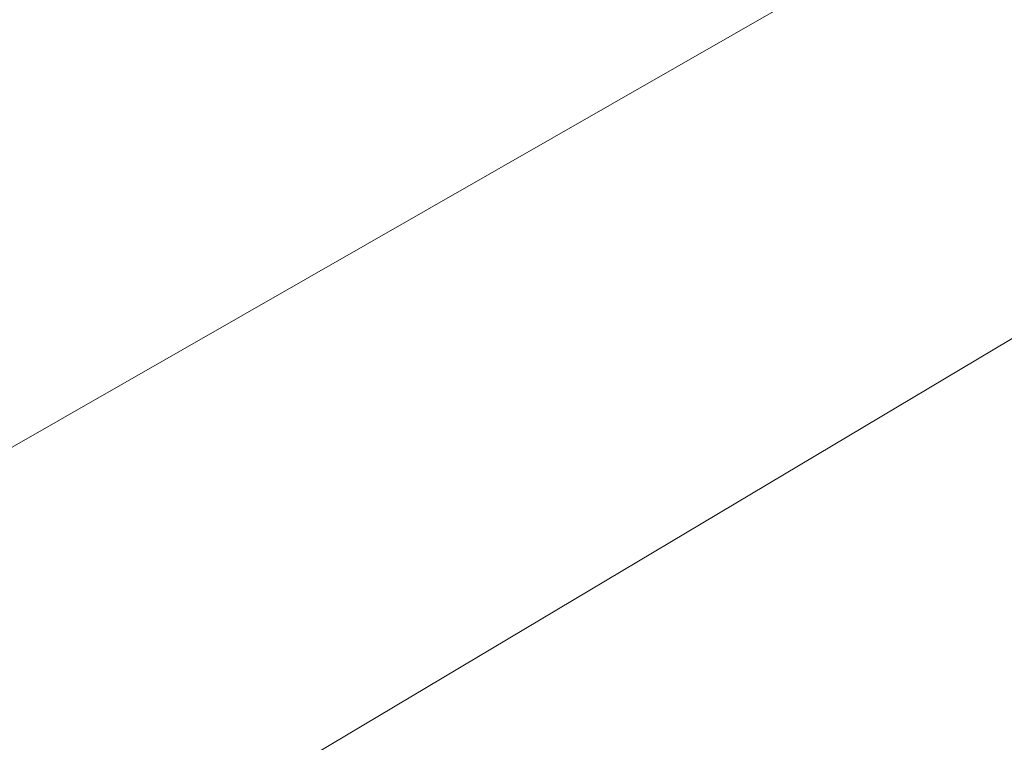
# Model space of a CAD drawing. Extents: x 1620613 to 1693141, y 557269 to 607790.
# Tile 267 of 656: x 1620812.069 to 1620812.608, y 607302.83 to 607303.225. Entities that reach past the tile are written whole.
import ezdxf

# ---------------------------------------------------------------- set-up
doc = ezdxf.new("R2010")
doc.units = 0
doc.header["$LTSCALE"] = 10
doc.header["$MEASUREMENT"] = 0
doc.linetypes.add('DGN Style 2', pattern=[7.346996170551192, 4.408197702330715, -2.938798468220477])
doc.linetypes.add('DGN Style 3', pattern=[10.28579463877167, 7.346996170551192, -2.938798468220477])
for name, color, linetype, lineweight in [('DR_X_Text', 7, 'Continuous', 0), ('DT_X_Contour_Minor', 136, 'DGN Style 3', 0), ('SV_X_Top_of_Bank', 97, 'DGN Style 2', 0)]:
    doc.layers.add(name, color=color, linetype=linetype, lineweight=lineweight)
doc.styles.get("Standard").update_dxf_attribs({"font": 'arial.ttf'})
doc.styles.add('Style-Arial', font='arial.ttf')
doc.dimstyles.get("Standard").update_dxf_attribs({"dimtxt": 0.18, "dimasz": 0.18, "dimexe": 0.18, "dimexo": 0.0625, "dimgap": 0.09, "dimtad": 0, "dimtih": 1, "dimtoh": 1, "dimdec": 4, "dimzin": 0, "dimdsep": 46, "dimtxsty": 'Standard', "dimcen": 0.09, "dimadec": 0, "dimazin": 0, "dimtfac": 1, "dimtdec": 4, "dimtofl": 0, "dimtmove": 0, "dimatfit": 3, "dimfxl": 1, "dimtolj": 1, "dimtzin": 0, "dimarcsym": 0})

# ---------------------------------------------------------------- blocks, each defined once
blk = doc.blocks.new('*U1004')
at = {"layer": 'DT_X_Contour_Minor', "transparency": 33554559, "flags": 128}
for points, elevation in [([(-6.251374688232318, 54.08444264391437), (-13.49787159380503, 48.92662307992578), (-14.91931294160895, 47.91563095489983), (-16.07799545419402, 47.09314867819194), (-16.97391913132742, 46.45917625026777), (-17.60708397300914, 46.0137136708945), (-18.94517843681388, 45.07715992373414), (-19.5541714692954, 44.60605318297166), (-20.3775797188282, 43.89514827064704), (-21.41540318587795, 42.94444518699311), (-22.66764186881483, 41.75394393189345), (-26.29283198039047, 38.25954302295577), (-27.61931706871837, 37.01652228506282), (-28.87987975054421, 35.90826075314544), (-30.07452002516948, 34.93475842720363), (-31.20323789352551, 34.09601530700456), (-34.12525566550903, 32.03904592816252), (-35.13170881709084, 31.35078910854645), (-35.9595549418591, 30.82874568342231), (-36.60879404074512, 30.47291565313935), (-37.07942611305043, 30.28329901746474), (-38.09630227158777, 29.99927251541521), (-38.46517814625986, 29.87742361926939), (-38.80914865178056, 29.72489680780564), (-39.12821378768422, 29.54169208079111), (-39.42237355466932, 29.32780943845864), (-40.17359244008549, 28.71655183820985), (-40.46799782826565, 28.51224325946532), (-40.78779982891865, 28.35776072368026), (-41.13299844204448, 28.25310423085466), (-41.50359366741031, 28.19827378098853), (-42.52570975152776, 28.11849397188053), (-43.0016600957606, 28.09137023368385), (-43.66292406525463, 28.06983387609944), (-44.50950166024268, 28.05388489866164), (-45.54139288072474, 28.04352330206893), (-48.54018763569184, 28.02334221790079), (-49.55663914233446, 28.00778176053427), (-50.35689759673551, 27.97623620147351), (-50.94096299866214, 27.9287055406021), (-51.3088353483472, 27.86518977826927), (-52.00157087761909, 27.67450094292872), (-52.25976381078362, 27.61035765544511), (-52.51479096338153, 27.5609444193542), (-52.7666523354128, 27.52626123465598), (-53.01534792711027, 27.50630810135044), (-54.16854053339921, 27.44756359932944), (-60.3726902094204, 24.77796686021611), (-61.60672397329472, 24.24564637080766), (-62.64990397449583, 23.79279779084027), (-63.50223021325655, 23.41942112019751), (-64.1637026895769, 23.12551635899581), (-65.67315760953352, 22.4477328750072), (-66.3958548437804, 22.12420855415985), (-67.43185535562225, 21.6619732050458), (-68.7811591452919, 21.0610268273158), (-70.44376621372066, 20.32136942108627), (-75.29512276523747, 18.16400163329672), (-76.99222763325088, 17.40885495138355), (-78.44502482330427, 16.76144074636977), (-79.65351433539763, 16.2217590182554), (-80.6176961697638, 15.78980976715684), (-82.86310415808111, 14.78158840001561), (-83.76305120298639, 14.37666093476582), (-84.77883634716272, 13.91804456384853), (-85.91045959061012, 13.40573928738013), (-87.15792093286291, 12.83974510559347), (-90.6389353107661, 11.25884208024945), (-91.9427931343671, 10.66729405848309), (-93.24360582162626, 10.07832726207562), (-94.54137337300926, 9.491941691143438), (-95.83609578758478, 8.90813734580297), (-99.2846287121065, 7.354767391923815), (-100.4359846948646, 6.836174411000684), (-101.3036529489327, 6.445422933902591), (-101.8876334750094, 6.182512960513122), (-102.1879262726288, 6.047444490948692), (-102.6104567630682, 5.857717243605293), (-102.8242817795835, 5.75956766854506), (-103.1488589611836, 5.607414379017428), (-103.5841883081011, 5.40125737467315), (-104.1302698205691, 5.14109665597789), (-106.2618829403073, 4.123389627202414), (-106.6421463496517, 3.941894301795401), (-106.8749469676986, 3.830843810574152), (-106.9602847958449, 3.79023815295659), (-106.9912352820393, 3.775882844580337), (-107.0084525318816, 3.767968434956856), (-107.0368914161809, 3.754991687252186), (-107.1274340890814, 3.713851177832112), (-107.3910679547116, 3.594232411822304), (-108.1209562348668, 2.024730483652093), (-108.3127402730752, 1.673819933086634), (-108.5752831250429, 1.293731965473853), (-108.908584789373, 0.8844665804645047), (-109.3126452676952, 0.4460237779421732), (-110.4844849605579, -0.7620602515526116), (-110.9206488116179, -1.273711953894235), (-111.3502605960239, -1.902604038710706), (-111.7733203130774, -2.648736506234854), (-112.189827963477, -3.512109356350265), (-113.2917789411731, -5.970757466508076), (-113.7479961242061, -6.882728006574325), (-114.2901844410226, -7.774653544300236), (-114.9183438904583, -8.646534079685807), (-115.6324744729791, -9.498369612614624), (-117.6514508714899, -11.74320436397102), (-118.373198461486, -12.54771816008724), (-119.0242089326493, -13.27763348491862), (-119.6044822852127, -13.93295033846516), (-120.1140185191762, -14.51366872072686), (-121.3784656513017, -15.9627864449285), (-121.7991464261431, -16.44105469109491), (-122.1128534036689, -16.78902113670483), (-122.319586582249, -17.00668578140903), (-122.4193459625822, -17.09404862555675), (-122.5427392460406, -17.15328047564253), (-122.7855946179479, -17.2960968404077), (-123.4216157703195, -17.68012204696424), (-124.4508027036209, -18.30535609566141), (-125.8731554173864, -19.17179898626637), (-130.1903170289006, -21.8039251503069), (-131.7064510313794, -22.71588723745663), (-133.0169818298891, -23.47767887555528), (-134.1219094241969, -24.08930006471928), (-135.0212338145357, -24.55075080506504), (-137.1452945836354, -25.58105884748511), (-138.1368632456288, -26.06276899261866), (-139.5185236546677, -26.73516839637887), (-141.2902758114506, -27.59825705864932), (-143.4521197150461, -28.65203497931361), (-149.7371591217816, -31.71636177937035), (-151.886879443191, -32.75745625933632), (-153.6222608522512, -33.58249459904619), (-154.9433033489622, -34.19147679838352), (-155.850006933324, -34.58440285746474), (-157.7154312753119, -35.34413082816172), (-158.3454891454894, -35.60201541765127), (-158.8365944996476, -35.80587320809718), (-159.1887473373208, -35.95570419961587), (-159.4019476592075, -36.05150839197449), (-159.7852118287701, -36.23495050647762), (-160.0020575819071, -36.28382883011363), (-160.3651467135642, -36.29288221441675), (-160.874479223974, -36.26211065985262), (-161.5300551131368, -36.19151416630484), (-163.473248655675, -35.95015693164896), (-164.2562502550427, -35.95282994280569), (-165.1478598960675, -36.14186690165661), (-166.1480775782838, -36.5172678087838), (-167.256903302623, -37.07903266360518), (-170.3585826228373, -38.82555754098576), (-171.5241158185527, -39.4613688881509), (-172.6944559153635, -40.05890927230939), (-173.8696029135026, -40.61817869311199), (-175.04955681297, -41.1391771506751), (-178.2025097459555, -42.4774784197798), (-179.4089869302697, -42.9845846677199), (-180.6637037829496, -43.50217745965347), (-181.9666603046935, -44.0302567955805), (-183.3178564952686, -44.56882267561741), (-186.9853658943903, -46.0189804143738), (-188.1972354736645, -46.49993244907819), (-189.0822121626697, -46.85517024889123), (-189.6402959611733, -47.08469381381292), (-189.8714868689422, -47.18850314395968), (-190.0521387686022, -47.29770904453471), (-190.3255291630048, -47.46384532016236), (-191.0102114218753, -47.8803497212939), (-192.1061855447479, -48.54722224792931), (-193.6134515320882, -49.46446290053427), (-198.181216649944, -52.24426214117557), (-199.8149633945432, -53.23795255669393), (-201.2903797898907, -54.1341743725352), (-202.6074658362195, -54.93292758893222), (-203.7662215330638, -55.63421220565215), (-206.6451295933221, -57.37434638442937), (-207.7619593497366, -58.03834107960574), (-208.9532675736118, -58.72522453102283), (-210.2190542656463, -59.43499673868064), (-211.5593194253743, -60.16765770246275), (-215.232664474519, -62.15193861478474), (-216.4368091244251, -62.86922757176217), (-217.2942342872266, -63.53288375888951), (-217.8049399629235, -64.14290717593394), (-217.9689261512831, -64.69929782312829), (-217.943930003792, -66.1114958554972), (-218.3182746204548, -66.7151156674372), (-219.4600555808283, -67.46682657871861), (-221.36927288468, -68.36662858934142), (-224.0459265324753, -69.41452169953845), (-232.2069180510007, -72.406358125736), (-234.4272096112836, -73.64375803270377), (-234.9673406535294, -75.1120804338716), (-233.8273111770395, -76.8113253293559), (-231.0071211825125, -78.74149271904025), (-221.2464005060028, -84.19650241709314), (-217.9996534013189, -85.97941477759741), (-215.5799525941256, -87.23689458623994), (-213.9872980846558, -87.96894184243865), (-213.2216898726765, -88.17555654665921), (-212.2827963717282, -88.02595235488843), (-211.9057110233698, -87.93758791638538), (-211.4786251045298, -87.7846977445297), (-211.0015386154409, -87.56728183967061), (-210.4744515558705, -87.28534020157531), (-209.0022186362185, -86.44746152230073), (-208.3503028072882, -86.09838893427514), (-207.4987300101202, -85.6795801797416), (-206.44750024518, -85.19103525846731), (-205.1966135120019, -84.63275417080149), (-201.5947062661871, -83.0510230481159), (-200.3061023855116, -82.49179736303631), (-199.1417211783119, -82.0004186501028), (-198.1015626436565, -81.57688690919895), (-197.1856267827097, -81.22120214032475), (-194.9087613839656, -80.36317205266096), (-194.0935044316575, -80.04434078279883), (-193.3553826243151, -79.73136953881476), (-192.6943959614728, -79.42425832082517), (-192.1105444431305, -79.12300712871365), (-190.6564539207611, -78.3274839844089), (-190.0916588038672, -78.0356366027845), (-189.487841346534, -77.75673681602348), (-188.8450015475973, -77.49078462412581), (-188.1631394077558, -77.2377800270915), (-186.292810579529, -76.58036456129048), (-185.6611641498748, -76.35753824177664), (-185.1689714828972, -76.1821208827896), (-184.8162325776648, -76.05411248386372), (-184.6029474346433, -75.97351304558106), (-184.2201254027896, -75.82179315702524), (-183.8712099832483, -75.68838885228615), (-183.1115802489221, -75.4019658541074), (-181.9412361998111, -74.9625241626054), (-180.3601778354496, -74.37006377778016), (-175.596403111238, -72.58614449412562), (-173.8250662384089, -71.91849321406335), (-172.0838866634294, -71.25347883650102), (-170.372864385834, -70.59110136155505), (-168.6919994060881, -69.9313607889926), (-164.2499025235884, -68.17556846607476), (-162.7485976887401, -67.58307364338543), (-161.5762558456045, -67.12243341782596), (-160.7328769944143, -66.79364778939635), (-160.2184611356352, -66.59671675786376), (-159.285302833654, -66.24737346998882), (-158.8655306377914, -66.06128855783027), (-158.3060827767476, -65.76504128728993), (-157.6069592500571, -65.35863165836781), (-156.768160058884, -64.84205967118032), (-154.3451279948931, -63.31765122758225), (-153.4035438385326, -62.75307446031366), (-152.3960654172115, -62.20265049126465), (-151.3226927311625, -61.66637932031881), (-150.1834257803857, -61.14426094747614), (-147.0575215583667, -59.77081568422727), (-145.8364677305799, -59.24170865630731), (-144.5177344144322, -58.68447152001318), (-143.101321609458, -58.09910427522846), (-141.5872293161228, -57.4856069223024), (-137.4194105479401, -55.81210716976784), (-135.988909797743, -55.24577083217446), (-134.8232716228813, -54.80188663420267), (-133.9224960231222, -54.48045457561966), (-133.2865829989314, -54.28147465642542), (-131.9439650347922, -53.91413105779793), (-131.4171647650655, -53.73117391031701), (-130.8437274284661, -53.45781016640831), (-130.2236530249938, -53.09403982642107), (-129.5569415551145, -52.63986289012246), (-127.7168615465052, -51.30818226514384), (-127.085044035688, -50.8742026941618), (-126.5696515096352, -50.57102444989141), (-126.1706839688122, -50.39864753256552), (-125.8881414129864, -50.35707194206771), (-125.2899279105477, -50.42060546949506), (-124.9919526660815, -50.49479421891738), (-124.546687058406, -50.66971032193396), (-123.9541310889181, -50.94535377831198), (-123.2142847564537, -51.32172458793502), (-119.4179910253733, -53.31315219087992), (-118.7871662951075, -53.02852980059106), (-118.6650039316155, -52.97377413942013), (-118.5688702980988, -52.93148818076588), (-118.4987653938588, -52.90167192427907), (-118.4546892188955, -52.88432537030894), (-118.371857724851, -52.85469416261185), (-118.3400024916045, -52.84244496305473), (-118.3065604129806, -52.82792077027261), (-118.2715314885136, -52.81112158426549), (-118.2349157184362, -52.79204740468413), (-118.1351578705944, -52.73814960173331), (-118.1019484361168, -52.72025433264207), (-118.0771385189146, -52.70699187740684), (-118.0607281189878, -52.69836223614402), (-118.0527172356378, -52.69436540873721), (-118.0425542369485, -52.68988428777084), (-118.0365871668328, -52.6872691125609), (-118.0263082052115, -52.68278442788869), (-118.0117173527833, -52.67643023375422), (-117.9928146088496, -52.66820653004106), (-117.9366581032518, -52.64378397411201), (-117.9182050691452, -52.63572815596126), (-117.9049633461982, -52.62987761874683), (-117.8969329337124, -52.62623236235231), (-117.8941138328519, -52.6247923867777), (-117.8935446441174, -52.62389282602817), (-117.8013115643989, -52.58464160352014), (-117.5250392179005, -52.46756260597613), (-117.0647276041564, -52.27265583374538), (-116.4203767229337, -51.99992128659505), (-114.456722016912, -51.16885879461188), (-113.7779221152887, -50.88027714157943), (-113.2142634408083, -50.63782905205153), (-112.7657459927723, -50.44151452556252), (-112.4323697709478, -50.29133356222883), (-111.6968881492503, -49.95236241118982), (-111.4114166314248, -49.82145177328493), (-111.1066132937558, -49.68294822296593), (-110.7824781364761, -49.53685176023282), (-110.439011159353, -49.38316238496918), (-109.4973234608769, -48.96320016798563), (-109.0035806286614, -48.74407697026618), (-108.2286179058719, -48.40167904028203), (-107.1724352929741, -47.93600637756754), (-105.8350327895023, -47.34705898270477), (-101.8936662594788, -45.61216628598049), (-100.4670860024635, -44.98345027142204), (-99.1433701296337, -44.39847175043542), (-97.92251864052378, -43.85723072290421), (-96.80453153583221, -43.3597271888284), (-93.96038510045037, -42.09136775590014), (-92.7733205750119, -41.56041627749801), (-91.34523682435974, -40.91883141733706), (-89.67613384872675, -40.16661317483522), (-87.76601164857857, -39.30376155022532), (-82.35099348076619, -36.85531270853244), (-80.43796807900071, -35.99049128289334), (-78.76015549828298, -35.2323636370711), (-77.31755573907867, -34.58092977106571), (-76.1101688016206, -34.03618968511), (-73.20408739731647, -32.72580782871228), (-72.11891419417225, -32.23714074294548), (-71.0429556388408, -31.75392587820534), (-69.97621173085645, -31.27616323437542), (-68.91868247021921, -30.80385281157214), (-66.11089063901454, -29.55162797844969), (-65.07143874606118, -29.08705048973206), (-64.05892694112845, -28.63248664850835), (-63.07335522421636, -28.18793645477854), (-62.1147235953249, -27.75339990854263), (-59.59429270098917, -26.60798731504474), (-58.73940462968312, -26.21877603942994), (-58.06506358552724, -25.9102016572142), (-57.57126956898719, -25.68226416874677), (-57.25802258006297, -25.53496357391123), (-56.66342664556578, -25.24967784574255), (-56.45780002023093, -25.15080835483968), (-56.28686709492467, -25.06816417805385), (-56.1506278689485, -25.0017453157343), (-56.04908234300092, -24.9515517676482), (-55.82455254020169, -24.83933605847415), (-55.70117400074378, -24.77970922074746), (-55.49943573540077, -24.68499048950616), (-55.219337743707, -24.55517986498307), (-54.86088002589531, -24.39027734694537), (-53.00523798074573, -23.53885117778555), (-52.6069983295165, -21.66070360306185), (-52.5260977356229, -21.18711272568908), (-52.45407009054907, -20.57126048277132), (-52.39091539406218, -19.81314687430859), (-52.33663364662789, -18.91277190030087), (-52.20371291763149, -16.32209014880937), (-52.07115821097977, -15.33455734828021), (-51.77318463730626, -14.31497026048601), (-51.30979219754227, -13.26332888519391), (-50.68098089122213, -12.17963322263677), (-48.78359225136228, -9.247039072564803), (-47.92136029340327, -8.183306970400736), (-46.75770589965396, -7.191556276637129), (-45.29262906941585, -6.271786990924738), (-43.52612980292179, -5.423999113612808), (-36.69864105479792, -2.533061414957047), (-35.38827965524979, -1.978220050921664), (-34.48248431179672, -1.594682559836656), (-33.98125502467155, -1.382448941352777), (-33.1840650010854, -1.044897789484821), (-32.75634637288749, -0.8101701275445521), (-32.07108300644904, -0.3591505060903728), (-31.12827490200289, 0.3081610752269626), (-29.92792205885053, 1.191764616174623), (-26.38358815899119, 3.836430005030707), (-25.00159565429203, 4.835356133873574), (-23.51386856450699, 5.848635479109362), (-21.92040689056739, 6.876268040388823), (-20.22121063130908, 7.918253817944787), (-15.54904116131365, 10.71602017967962), (-14.00124186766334, 11.64523161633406), (-12.86197108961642, 12.33454115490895), (-12.13122882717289, 12.78394879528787), (-11.80901508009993, 12.99345453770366), (-11.49448310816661, 13.23226731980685), (-11.23678041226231, 13.40049874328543), (-10.69957130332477, 13.72608342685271), (-9.882855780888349, 14.20902137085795), (-8.786633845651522, 14.84931257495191), (-5.490700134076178, 16.76656013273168), (-4.242956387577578, 17.495224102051), (-2.971675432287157, 18.24328034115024), (-1.676857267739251, 19.01072885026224), (-0.3585018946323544, 19.79756962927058), (3.188495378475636, 21.92166806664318), (4.524699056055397, 22.72736538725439), (5.87306213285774, 23.55138352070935), (7.233584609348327, 24.39372246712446), (8.606266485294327, 25.25438222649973), (12.28296402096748, 27.57390266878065), (13.64444225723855, 28.45187323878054), (14.97135381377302, 29.34614461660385), (16.26369869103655, 30.25671680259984), (17.52147688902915, 31.18358979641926), (20.82946317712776, 33.67698552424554), (21.94894256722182, 34.41814127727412), (22.82639102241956, 34.77156174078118), (23.46180854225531, 34.73724691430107), (23.85519512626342, 34.31519679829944), (25.12626033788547, 31.44091391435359)], -1.39995847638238), ([(-8.492572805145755, 53.84820810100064), (-15.07808903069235, 49.16085297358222), (-16.3698752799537, 48.24207730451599), (-17.42286993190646, 47.49461677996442), (-18.23707298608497, 46.91847140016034), (-18.81248444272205, 46.51364116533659), (-20.02852619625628, 45.66251406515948), (-20.61667068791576, 45.20093063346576), (-21.4690728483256, 44.45452566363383), (-22.58573267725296, 43.42329915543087), (-23.96665017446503, 42.1072511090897), (-28.00144039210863, 38.21802760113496), (-29.43448192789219, 36.86505633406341), (-30.70751387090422, 35.72306016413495), (-31.82053622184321, 34.79203909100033), (-32.773548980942, 34.07199311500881), (-35.10157021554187, 32.43317064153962), (-35.90342855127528, 31.88482473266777), (-36.56298763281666, 31.46890386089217), (-37.08024746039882, 31.18540802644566), (-37.45520803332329, 31.03433722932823), (-38.26537055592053, 30.80804848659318), (-38.5701864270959, 30.70207889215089), (-38.87701214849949, 30.55388666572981), (-39.18584772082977, 30.36347180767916), (-39.49669314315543, 30.1308343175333), (-40.32829407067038, 29.45417083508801), (-40.65420147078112, 29.22800079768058), (-41.00822297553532, 29.05698829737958), (-41.39035858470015, 28.94113333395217), (-41.80060829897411, 28.88043590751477), (-42.93209300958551, 28.7921194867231), (-43.44573148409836, 28.76218254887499), (-44.138033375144, 28.73860905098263), (-45.00899868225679, 28.72139899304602), (-46.05862740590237, 28.71055237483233), (-51.37377608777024, 28.67478285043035), (-51.64091039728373, 28.5601728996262), (-51.89018734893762, 28.45297396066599), (-53.54094456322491, 27.74273809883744), (-59.19179588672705, 25.3112302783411), (-60.67735568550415, 24.67029647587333), (-61.94700678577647, 24.11884824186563), (-63.0007491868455, 23.65688557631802), (-63.8385828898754, 23.28440847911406), (-65.78492783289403, 22.41045031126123), (-66.63796543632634, 22.0283434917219), (-67.73731953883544, 21.5374916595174), (-69.08299014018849, 20.93789481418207), (-70.67497724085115, 20.22955295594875), (-75.24869817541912, 18.19564798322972), (-76.87309035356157, 17.47275672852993), (-78.31597618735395, 16.82951169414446), (-79.57735567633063, 16.26591287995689), (-80.65722882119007, 15.78196028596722), (-83.29488208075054, 14.59761499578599), (-84.31423909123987, 14.13911842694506), (-85.39407017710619, 13.65188768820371), (-86.53437533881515, 13.13592277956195), (-87.73515457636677, 12.59122370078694), (-91.01786464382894, 11.10038059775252), (-92.24744508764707, 10.54253152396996), (-93.47415386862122, 9.98711662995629), (-94.69799098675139, 9.434135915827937), (-95.91895644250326, 8.883589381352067), (-99.17103543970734, 7.41871086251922), (-100.2649665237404, 6.925994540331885), (-101.1077005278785, 6.546504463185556), (-101.6992374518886, 6.280240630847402), (-102.0395772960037, 6.127203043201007), (-102.6122207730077, 5.870071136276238), (-102.8710252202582, 5.751846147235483), (-103.2179559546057, 5.590020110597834), (-103.6530129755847, 5.38459302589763), (-104.1761962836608, 5.135564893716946), (-105.6888534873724, 4.413355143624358), (-106.1915380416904, 4.173437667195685), (-106.5650988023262, 3.995342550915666), (-106.8095357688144, 3.879069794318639), (-106.9248489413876, 3.824619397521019), (-107.0601856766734, 3.76184815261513), (-107.1354712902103, 3.727240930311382), (-107.2598255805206, 3.6704976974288), (-107.4332485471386, 3.591618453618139), (-107.6557401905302, 3.490603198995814), (-108.8085281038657, 2.967547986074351), (-109.2859254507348, 1.940985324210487), (-109.4113654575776, 1.7114655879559), (-109.5830866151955, 1.462861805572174), (-109.8010889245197, 1.195173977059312), (-110.0653723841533, 0.9084021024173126), (-110.8318364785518, 0.1182317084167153), (-111.1405282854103, -0.2686568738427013), (-111.4917556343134, -0.8366948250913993), (-111.8855185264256, -1.585882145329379), (-112.3218169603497, -2.516218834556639), (-113.5419935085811, -5.238649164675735), (-114.0471570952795, -6.24846274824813), (-114.6475154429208, -7.236080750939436), (-115.3430685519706, -8.201503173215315), (-116.1338164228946, -9.144730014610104), (-118.3694037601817, -11.63040748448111), (-119.1451630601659, -12.49439190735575), (-119.7957504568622, -13.22208707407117), (-120.3211659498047, -13.81349298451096), (-120.7214095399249, -14.2686096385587), (-121.6218299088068, -15.30053504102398), (-121.9213992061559, -15.64111272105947), (-122.1447918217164, -15.88890170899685), (-122.2920077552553, -16.04390200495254), (-122.3630470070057, -16.10611360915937), (-122.4509161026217, -16.14829296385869), (-122.7035569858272, -16.29858686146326), (-123.3955778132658, -16.71783403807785), (-124.5269785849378, -17.40603449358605), (-126.0977593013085, -18.36318822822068), (-130.8723478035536, -21.27420255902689), (-132.5060559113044, -22.2619009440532), (-133.8262388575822, -23.04173535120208), (-134.8328966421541, -23.61370578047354), (-135.52602926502, -23.97781223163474), (-136.956349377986, -24.67161079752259), (-137.7491084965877, -25.05695722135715), (-139.0546457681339, -25.69264756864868), (-140.8729611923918, -26.57868183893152), (-143.2040547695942, -27.71506003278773), (-150.1040085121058, -31.07919378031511), (-152.4425822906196, -32.21340242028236), (-154.2833383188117, -33.09292802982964), (-155.6262765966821, -33.71777060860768), (-156.4713971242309, -34.08793015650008), (-158.0612948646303, -34.73544491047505), (-158.6026263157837, -34.95731399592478), (-159.034197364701, -35.13728518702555), (-159.3560080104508, -35.27535848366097), (-159.5680582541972, -35.37153388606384), (-159.9871783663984, -35.57213776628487), (-160.2028264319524, -35.6282573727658), (-160.5354305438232, -35.64616328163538), (-160.9849907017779, -35.62585549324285), (-161.551506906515, -35.56733400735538), (-163.2181581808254, -35.36032511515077), (-163.9239199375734, -35.38187072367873), (-164.7912167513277, -35.60176421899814), (-165.8200486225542, -36.02000560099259), (-167.0104155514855, -36.63659486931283), (-170.4001074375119, -38.54529676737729), (-171.6738685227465, -39.24014763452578), (-172.9528828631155, -39.89317381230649), (-174.2371504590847, -40.50437530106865), (-175.5266713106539, -41.07375210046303), (-178.9723979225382, -42.53632397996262), (-180.2544681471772, -43.07611123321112), (-181.5163838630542, -43.59854408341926), (-182.7581450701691, -44.10362253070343), (-183.9797517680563, -44.59134657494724), (-187.2104969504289, -45.86880482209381), (-188.2780448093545, -46.2924802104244), (-189.0576294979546, -46.60541269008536), (-189.5492510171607, -46.80760226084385), (-189.7529093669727, -46.89904892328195), (-189.9120474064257, -46.99524947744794), (-190.1994348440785, -47.16993256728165), (-190.9422436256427, -47.6218314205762), (-192.1404737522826, -48.35094603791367), (-193.7941252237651, -49.35727641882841), (-198.8110909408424, -52.41044511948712), (-200.565739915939, -53.47782217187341), (-202.066962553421, -54.39007680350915), (-203.3147588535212, -55.14720901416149), (-204.3091288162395, -55.74921880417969), (-206.6228802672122, -57.14774834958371), (-207.571740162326, -57.70909219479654), (-208.6830062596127, -58.34422657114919), (-209.956678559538, -59.05315147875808), (-211.3927570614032, -59.83586691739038), (-215.4388413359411, -62.02149546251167), (-216.7657182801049, -62.78071422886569), (-217.7117859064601, -63.41914911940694), (-218.2770442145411, -63.93680013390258), (-218.4614932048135, -64.33366727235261), (-218.4456114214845, -65.23093447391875), (-218.8592534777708, -65.67890275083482), (-220.1120909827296, -66.34985718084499), (-222.204123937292, -67.24379776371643), (-225.1353523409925, -68.36072449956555), (-234.0708886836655, -71.63651066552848), (-236.5019040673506, -72.99134994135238), (-237.0932979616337, -74.59902814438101), (-235.8450703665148, -76.4595452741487), (-232.7572212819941, -78.57290133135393), (-222.0701284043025, -84.54563605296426), (-218.5152384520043, -86.49776137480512), (-215.86588825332, -87.87458629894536), (-214.1220778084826, -88.67611082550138), (-213.2838071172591, -88.90233495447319), (-212.2558049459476, -88.73853210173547), (-211.8429311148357, -88.64178115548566), (-211.3753112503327, -88.47438045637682), (-210.8529453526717, -88.23633000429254), (-210.2758334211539, -87.92762979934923), (-208.6638735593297, -87.01022958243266), (-207.9868110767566, -86.64415467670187), (-207.1645935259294, -86.2339801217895), (-206.1972209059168, -85.77970591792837), (-205.0846932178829, -85.28133206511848), (-201.9244126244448, -83.89353559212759), (-200.7700283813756, -83.39391655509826), (-199.6770860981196, -82.93590679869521), (-198.645585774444, -82.51950632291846), (-197.6755274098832, -82.144715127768), (-195.1706277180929, -81.20075098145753), (-194.2737205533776, -80.84998788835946), (-193.4616738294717, -80.50567171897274), (-192.7344875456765, -80.1678024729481), (-192.0921617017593, -79.8363801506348), (-190.4924400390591, -78.9611831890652), (-189.8710791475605, -78.64010649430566), (-189.2067877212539, -78.33327413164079), (-188.4995657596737, -78.04068610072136), (-187.749413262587, -77.76234240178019), (-185.6917658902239, -77.0390849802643), (-184.9968583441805, -76.79394199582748), (-184.455371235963, -76.60095610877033), (-184.0673045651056, -76.46012731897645), (-183.8326583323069, -76.37145562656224), (-183.4114956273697, -76.20454057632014), (-183.0717121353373, -76.07428115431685), (-182.3682336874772, -75.80868917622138), (-181.3010602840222, -75.40776464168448), (-179.8701919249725, -74.87150755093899), (-175.5696163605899, -73.26104523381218), (-173.9291817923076, -72.64197545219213), (-172.2333097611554, -71.99261284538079), (-170.4820002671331, -71.31295741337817), (-168.675253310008, -70.60300915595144), (-163.7833448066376, -68.66942336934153), (-162.1383236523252, -68.02004190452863), (-160.8721915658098, -67.522086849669), (-159.9849485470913, -67.17555820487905), (-159.4765945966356, -66.98045597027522), (-158.6261694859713, -66.6620852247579), (-158.2436140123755, -66.4924984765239), (-157.7337664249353, -66.2225162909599), (-157.0966267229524, -65.85213866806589), (-156.3321949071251, -65.3813656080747), (-154.1239872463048, -63.99211019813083), (-153.2658833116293, -63.47758842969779), (-152.3477272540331, -62.97596468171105), (-151.3695190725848, -62.48723895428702), (-150.3312587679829, -62.01141124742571), (-147.4824951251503, -60.75973472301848), (-146.3314798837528, -60.26219184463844), (-145.0150068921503, -59.7083206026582), (-143.5330761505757, -59.09812099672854), (-141.8856876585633, -58.43159302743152), (-137.2720413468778, -56.57908062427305), (-135.6885213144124, -55.95216383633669), (-134.3981959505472, -55.46079777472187), (-133.4010652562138, -55.1049824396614), (-132.6971292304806, -54.88471783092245), (-131.2108927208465, -54.47807984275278), (-130.6555999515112, -54.29571359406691), (-130.1043990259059, -54.05359333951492), (-129.5572899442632, -53.75171907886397), (-129.0142727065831, -53.39009081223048), (-127.5716825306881, -52.34607675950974), (-127.0677549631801, -52.00675716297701), (-126.6379148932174, -51.77180891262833), (-126.2821623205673, -51.64123200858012), (-126.0004972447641, -51.61502645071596), (-125.3481737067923, -51.68430675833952), (-125.0562257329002, -51.74790574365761), (-124.6696244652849, -51.8867424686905), (-124.188369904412, -52.10081693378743), (-123.6124620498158, -52.39012913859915), (-120.7040343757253, -53.91580748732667), (-119.51421548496, -53.37897200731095), (-119.2838011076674, -53.27569558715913), (-119.10248035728, -53.19593867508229), (-118.970253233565, -53.13970127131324), (-118.8871197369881, -53.10698337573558), (-118.7308885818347, -53.05109499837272), (-118.6708053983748, -53.02799138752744), (-118.6077292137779, -53.00059683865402), (-118.5416600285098, -52.96891135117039), (-118.4725978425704, -52.93293492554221), (-118.2844413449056, -52.83127653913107), (-118.2218039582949, -52.79752369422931), (-118.1750091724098, -52.7725089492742), (-118.1440569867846, -52.75623230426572), (-118.1289474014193, -52.74869375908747), (-118.0985239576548, -52.73530920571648), (-118.0516161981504, -52.71486564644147), (-118.0159631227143, -52.69935465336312), (-117.9100445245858, -52.65329048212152), (-117.8752396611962, -52.63809614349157), (-117.8502640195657, -52.62706125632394), (-117.8351176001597, -52.62018582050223), (-117.8298004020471, -52.61746983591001), (-117.8287268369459, -52.61577314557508), (-117.7415130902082, -52.57845470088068), (-117.4806770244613, -52.4677718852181), (-117.0462186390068, -52.28372469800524), (-116.4381379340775, -52.02631313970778), (-114.5850929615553, -51.24206315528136), (-113.9380895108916, -50.96676909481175), (-113.3868628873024, -50.72907440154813), (-112.9314130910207, -50.52897907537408), (-112.571740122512, -50.36648311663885), (-111.7403146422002, -49.98329304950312), (-111.4176032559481, -49.83530506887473), (-111.0730382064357, -49.67873367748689), (-110.7066194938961, -49.51357887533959), (-110.3183471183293, -49.33984066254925), (-109.2538159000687, -48.86509421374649), (-108.7303056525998, -48.63263465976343), (-107.9581733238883, -48.29131583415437), (-106.9374189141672, -47.84113773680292), (-105.6680424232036, -47.28210036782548), (-101.9515423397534, -45.6461883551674), (-100.581994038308, -45.04247959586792), (-99.26072419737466, -44.45828732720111), (-97.98773281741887, -43.89361154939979), (-96.76301989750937, -43.34845226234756), (-93.5614900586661, -41.92071615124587), (-92.27156418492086, -41.34398258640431), (-90.80293394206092, -40.68458397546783), (-89.15559933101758, -39.94252031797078), (-87.3295603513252, -39.11779161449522), (-82.22185058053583, -36.80829500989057), (-80.41739153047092, -35.99255317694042), (-78.83479670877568, -35.27745013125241), (-77.47406611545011, -34.66298587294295), (-76.33519975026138, -34.14916040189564), (-73.59404174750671, -32.91314419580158), (-72.54619530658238, -32.44139086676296), (-71.45852448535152, -31.95314303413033), (-70.33102928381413, -31.44840069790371), (-69.16370970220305, -30.92716385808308), (-65.99775831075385, -29.51520628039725), (-64.84745490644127, -29.00124748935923), (-63.77100823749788, -28.51833929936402), (-62.76841830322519, -28.06648171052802), (-61.83968510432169, -27.64567472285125), (-59.46153888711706, -26.56492355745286), (-58.65491140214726, -26.19768423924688), (-58.01863860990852, -25.90652965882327), (-57.552720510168, -25.69145981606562), (-57.2571571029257, -25.55247471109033), (-56.6961276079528, -25.28329408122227), (-56.49730208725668, -25.18760355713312), (-56.32159764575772, -25.10241745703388), (-56.16901428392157, -25.02773578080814), (-56.03955200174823, -24.96355852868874), (-55.72514735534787, -24.80642508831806), (-55.55238282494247, -24.72293080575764), (-55.26989271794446, -24.59029803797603), (-54.87767703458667, -24.40852678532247), (-54.37573577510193, -24.17761704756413), (-51.77731688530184, -22.98538180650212), (-51.7360826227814, -22.79091591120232), (-51.72151687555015, -22.62124968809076), (-51.69549146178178, -22.19559354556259), (-51.65800638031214, -21.5139474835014), (-51.60906163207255, -20.57631150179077), (-51.46326274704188, -17.7346289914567), (-51.31786534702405, -16.65141810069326), (-50.99102230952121, -15.53304731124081), (-50.48273363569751, -14.37951662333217), (-49.79299932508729, -13.19082603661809), (-47.71178031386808, -9.974104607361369), (-46.80802851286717, -8.825103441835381), (-45.65768736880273, -7.790641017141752), (-44.26075688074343, -6.870717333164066), (-42.61723704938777, -6.065332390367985), (-37.90573170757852, -4.070357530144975), (-33.08645770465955, -2.029750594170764), (-32.66171611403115, -1.790621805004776), (-31.93848205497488, -1.306539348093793), (-30.91675552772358, -0.5775032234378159), (-29.59653653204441, 0.3964865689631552), (-25.67796258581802, 3.32039757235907), (-24.19284844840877, 4.399168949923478), (-22.67643649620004, 5.442549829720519), (-21.12872672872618, 6.450540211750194), (-19.54971914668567, 7.423140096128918), (-15.29730184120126, 9.969552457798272), (-13.88561271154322, 10.81751914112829), (-12.83985830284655, 11.45160992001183), (-12.16003861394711, 11.87182479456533), (-11.84615364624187, 12.07816376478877), (-11.49704002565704, 12.343233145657), (-11.21100385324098, 12.5299610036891), (-10.61473055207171, 12.89134254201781), (-9.708220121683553, 13.42737776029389), (-8.491472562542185, 14.13806665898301), (-4.833162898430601, 16.26610862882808), (-3.483265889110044, 17.05390806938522), (-2.177307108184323, 17.82127491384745), (-0.9152865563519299, 18.56820916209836), (0.3027957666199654, 19.29471081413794), (3.492430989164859, 21.20480509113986), (4.730960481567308, 21.95263804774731), (6.054322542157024, 22.76356620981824), (7.462517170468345, 23.63758957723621), (8.955544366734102, 24.57470815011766), (13.05006031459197, 27.15781795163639), (14.52627509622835, 28.10542483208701), (15.88403248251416, 29.01091312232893), (17.12333247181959, 29.87428282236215), (18.24417506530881, 30.69553393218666), (21.07514545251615, 32.82937877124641), (22.04204786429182, 33.44363855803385), (22.81952730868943, 33.6860342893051), (23.40758378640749, 33.55656596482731), (23.80621729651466, 33.05523358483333), (25.22452008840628, 29.84799968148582)], -0.9999584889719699)]:
    blk.add_lwpolyline(points, dxfattribs=dict(at, elevation=elevation))
blk = doc.blocks.new('TerminatorOpen_0.5')
at = {"color": 0, "linetype": 'ByBlock', "lineweight": -2}
for q in [(-1, 0.25), (-1, 0), (-1, -0.25)]:
    blk.add_line((0, 0), q, dxfattribs=at)

msp = doc.modelspace()

# ---------------------------------------------------------------- linework, layer by layer
at = {"layer": 'SV_X_Top_of_Bank', "extrusion": (0.007114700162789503, -0.05176716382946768, 0.9986338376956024), "elevation": -18855.21206843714, "flags": 128}
msp.add_lwpolyline([(1688341.399474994, 380495.2335694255), (1688359.531308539, 380495.7043637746), (1688370.463455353, 380498.0725351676), (1688395.572580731, 380506.740670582), (1688420.940108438, 380511.7574321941), (1688444.138128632, 380518.355338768), (1688467.22231404, 380528.7305743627), (1688491.262317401, 380540.2151339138), (1688508.535586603, 380545.2887184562), (1688513.5223003, 380548.4010002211), (1688516.051220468, 380548.1495454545), (1688520.39603739, 380549.3039635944), (1688525.368929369, 380551.0706712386)], dxfattribs=at)
at = {"layer": 'SV_X_Top_of_Bank', "extrusion": (0.04489057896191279, -0.1067836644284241, 0.9932683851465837), "elevation": 8952.639644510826, "flags": 128}
msp.add_lwpolyline([(1729619.200279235, -67683.47041249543), (1729610.048117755, -67689.2494116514), (1729593.286163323, -67692.1110974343), (1729566.643396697, -67690.50938442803), (1729551.852254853, -67691.88192179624), (1729536.554039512, -67691.83763185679), (1729515.835796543, -67695.68964613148), (1729501.149706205, -67697.72199223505), (1729469.279658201, -67698.3224800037)], dxfattribs=at)

# ---------------------------------------------------------------- block references
at = {"layer": 'DT_X_Contour_Minor', "transparency": 33554559}
msp.add_blockref('*U1004', (1621028.060791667, 607365.3311666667, 1050.599958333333), dxfattribs=at)

# ---------------------------------------------------------------- leaders
at = {"layer": 'DR_X_Text', "annotation_type": 0, "has_hookline": 1, "hookline_direction": 1}
msp.add_leader([(1620881.245000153, 607312.333310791, 1046.267599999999), (1620804.679557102, 607276.0227453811, 1046.267599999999), (1620803.279557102, 607276.0227453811, 1046.267599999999)], dimstyle='Standard', override={"dimscale": 10, "dimtxt": 0.14, "dimasz": 0.14, "dimgap": 0.07000000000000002, "dimtad": 0, "dimtxsty": 'Style-Arial', "dimldrblk": 'TerminatorOpen_0.5'}, dxfattribs=at)

doc.saveas('drawing.dxf')
